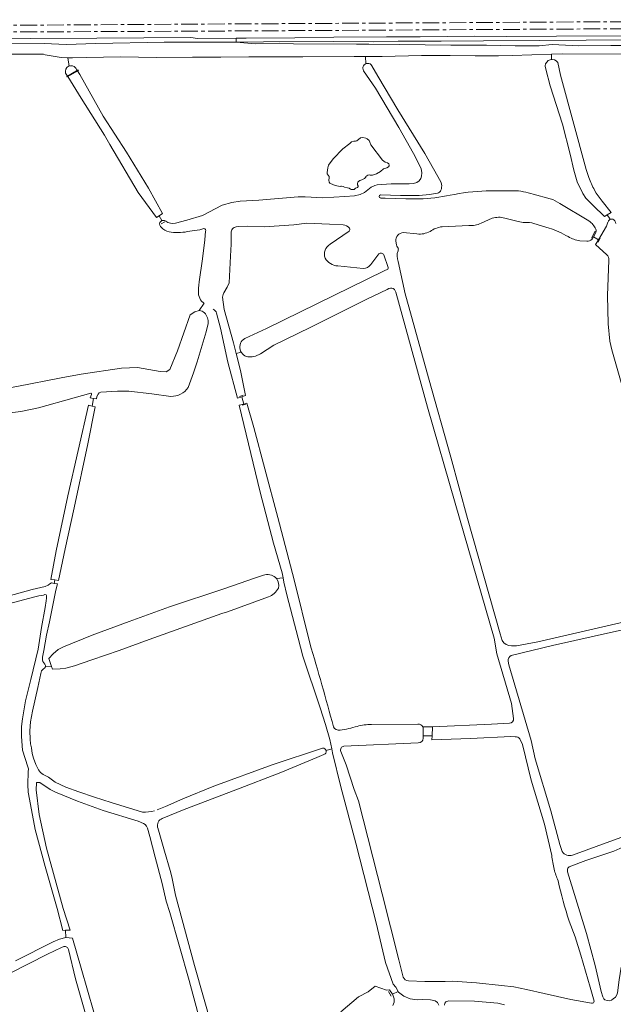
# Model space of a CAD drawing. Header units: metres. Extents: x 209813 to 223847, y 571801 to 587119.
# Tile 550 of 656: x 215112 to 215466, y 585274 to 585862. Entities that reach past the tile are written whole.
import ezdxf

# ---------------------------------------------------------------- set-up
doc = ezdxf.new("R2010")
doc.units = ezdxf.units.M
doc.linetypes.add('AM-AS', pattern=[16, 10, -2, 2, -2])
for name, color, linetype, lineweight in [('B-RO-AM-AS_SPOOR-G', 8, 'AM-AS', 0), ('B-RO-GK-BESCHOEIING-G', 8, 'GK-BESCHOEIING', 0), ('B-RO-GR-GRAS-GV', 8, 'Continuous', 0), ('B-RO-GR-RIET-GV', 8, 'Continuous', 0), ('B-RO-GW-TALUD_KRUIN-G', 8, 'Continuous', 0), ('B-RO-KW-KUNSTWERK_STUW-GV', 8, 'Continuous', 0), ('B-RO-VH-ONVERHARD-GV', 8, 'Continuous', 0), ('B-RO-VH-VERHARDING_HALFVERHARDING-GV', 8, 'Continuous', 0)]:
    doc.layers.add(name, color=color, linetype=linetype, lineweight=lineweight)
doc.linetypes.add('GK-BESCHOEIING', pattern='A,30,-5,[1,NLCS.shx,S=1,R=0,X=0,Y=0],-5', length=40)

msp = doc.modelspace()

# ---------------------------------------------------------------- linework, layer by layer
at = {"layer": 'B-RO-AM-AS_SPOOR-G', "flags": 128}
for points in [[(213304.048, 585848.332), (213310.981, 585848.37), (213413.081, 585849.117), (213518.575, 585849.635), (213615.021, 585850.01), (213740.279, 585850.819), (213960.079, 585851.998), (214010.98, 585852.193), (214210.941, 585853.522), (214414.327, 585854.443), (214610.856, 585855.734), (214697.236, 585856.125), (214772.532, 585856.619), (214926.514, 585857.284), (215011.75, 585857.888), (215397.634, 585860.164), (215803.555, 585862.346), (215902.476, 585862.758), (216119.608, 585864.071), (216159.519, 585864.182), (216286.886, 585865.197), (216687.331, 585867.023), (216761.329, 585867.481)], [(213304.075, 585844.307), (213638.605, 585846.143), (213757.034, 585846.925), (213903.907, 585847.779), (213965.765, 585848.014), (214124.022, 585848.893), (214171.521, 585849.069), (214280.756, 585849.714), (214367.487, 585850.116), (214425.824, 585850.6), (214610.37, 585851.597), (214750.18, 585852.482), (215093.525, 585854.385), (215214.408, 585854.901), (215322.886, 585855.505), (215600.987, 585857.132), (216166.326, 585860.25), (216250.869, 585860.882), (216575.959, 585862.509), (216649.075, 585862.766), (216761.488, 585863.541)]]:
    msp.add_lwpolyline(points, dxfattribs=at)
at = {"layer": 'B-RO-GK-BESCHOEIING-G', "flags": 128}
for points in [[(215198.276, 585741.137), (215196.179, 585740.029)], [(215452.857, 585731.475), (215454.999, 585735.556)], [(215458.063, 585731.432), (215456.785, 585728.947)], [(215154.724, 585636.035), (215155.701, 585635.844)], [(215242.836, 585636.998), (215245.061, 585637.696)], [(215246.577, 585632.335), (215244.36, 585631.876)], [(215331.745, 585282.077), (215333.221, 585279.201)], [(215336.164, 585284.559), (215337.497, 585282.028)], [(215337.497, 585282.028), (215337.679, 585281.684)]]:
    msp.add_lwpolyline(points, dxfattribs=at)
at = {"layer": 'B-RO-GR-GRAS-GV', "flags": 128}
for points in [[(215240.915, 585848.416), (215240.861, 585850.679), (215217.683, 585850.468), (215213.799, 585851.089), (215157.699, 585850.839), (215118.09, 585850.573), (215054.635, 585850.371), (215054.437, 585847.294), (215056.133, 585841.278), (215057.39, 585841.711), (215057.046, 585841.896), (215056.288, 585843.526), (215056.288, 585845.439), (215057.597, 585846.968), (215059.918, 585847.258), (215071.063, 585847.037), (215087.256, 585847.359), (215126.245, 585847.63), (215139.471, 585846.934), (215157.143, 585847.6), (215197.858, 585848.277)], [(215330.687, 585773.36), (215328.791, 585772.788), (215326.856, 585771.285), (215324.499, 585769.782), (215322.253, 585769.106), (215321.393, 585768.936), (215320.847, 585769.062), (215320.156, 585769.12), (215319.439, 585768.986), (215318.239, 585768.15), (215318.144, 585767.996), (215318.11, 585767.764), (215318.011, 585767.577), (215317.694, 585767.289), (215317.333, 585767.044), (215315.891, 585766.296), (215314.615, 585765.752), (215313.838, 585765.297), (215313.519, 585764.906), (215313.194, 585764.029), (215313.194, 585763.544), (215313.289, 585763.184), (215313.524, 585762.689), (215313.521, 585762.21), (215313.284, 585761.732), (215312.126, 585761.179), (215311.194, 585760.512), (215310.592, 585760.37), (215309.533, 585760.44), (215309.077, 585760.629), (215308.3, 585761.192), (215307.232, 585761.542), (215305.47, 585761.756), (215304.601, 585762.179), (215303.732, 585762.409), (215303.296, 585762.444), (215302.859, 585762.33), (215300.854, 585762.636), (215298.849, 585763.29), (215296.789, 585764.243), (215296.226, 585764.787), (215296.097, 585766.007), (215296.284, 585767.474), (215296.264, 585768.208), (215295.138, 585769.728), (215295.029, 585770.515), (215295.423, 585773.482), (215295.961, 585774.925), (215298.666, 585778.717), (215304.473, 585784.652), (215308.675, 585787.95), (215309.588, 585788.805), (215310.948, 585789.349), (215312.055, 585789.31), (215312.793, 585789.446), (215315.007, 585791.195), (215316.482, 585791.545), (215318.116, 585791.041), (215319.017, 585790.628), (215320.12, 585789.645), (215320.637, 585788.642), (215321.192, 585787.054), (215328.148, 585777.888), (215329.712, 585776.8), (215331.173, 585776.29), (215331.853, 585775.712), (215332.057, 585775.032), (215332.075, 585774.482), (215331.743, 585773.932)]]:
    msp.add_lwpolyline(points, close=True, dxfattribs=at)
for points in [[(215517.173, 585852.273), (215431.887, 585851.998), (215402.132, 585851.798), (215382.82, 585851.859), (215350.682, 585851.447), (215330.443, 585851.46), (215299.048, 585851.33), (215275.81, 585850.996), (215240.861, 585850.679)], [(215240.915, 585848.416), (215257.157, 585848.58), (215298.944, 585848.715), (215322.935, 585848.55), (215337.528, 585848.901), (215363.118, 585848.92), (215388.377, 585849.226), (215421.829, 585849.255), (215477.5, 585849.679)], [(215141.271, 585834.118), (215140.439, 585839.016), (215136.493, 585839.186), (215126.866, 585840.897), (215125.805, 585841.157), (215068.338, 585841.145), (215058.316, 585841.211)], [(215318.029, 585839.775), (215312.596, 585839.841), (215312.133, 585839.895), (215311.293, 585839.897), (215280.527, 585839.512), (215248.347, 585839.677), (215231.713, 585839.423), (215214.833, 585839.388), (215193.38, 585839.192), (215171.749, 585839.564), (215151.623, 585839.212), (215143.139, 585839.02), (215142.519, 585838.984), (215140.439, 585839.016)], [(215428.878, 585841.143), (215405.585, 585840.424), (215397.392, 585840.122), (215383.437, 585840.187), (215368.509, 585840.386), (215351.322, 585840.308), (215327.914, 585839.878), (215320.526, 585839.857), (215320.168, 585839.829), (215319.917, 585839.752), (215318.029, 585839.775), (215318.122, 585835.472)], [(215560.536, 585837.381), (215560.452, 585841.399), (215557.529, 585841.424), (215507.595, 585841.141), (215435.362, 585841.343), (215428.878, 585841.143), (215429.058, 585838.052)], [(215145.124, 585832.934), (215145.986, 585831.501), (215146.532, 585831.82), (215146.69, 585831.549), (215146.147, 585831.233), (215147.486, 585829.007), (215161.432, 585804.277), (215175.413, 585782.716), (215188.467, 585761.237), (215196.897, 585746.059), (215194.977, 585744.82), (215196.559, 585741.887)], [(215321.751, 585834.294), (215325.327, 585828.105), (215337.354, 585807.903), (215353.492, 585781.905), (215361.104, 585768.215), (215363.046, 585764.554), (215363.412, 585763.6)], [(215462.204, 585745.354), (215460.571, 585744.324), (215453.883, 585750.818), (215449.543, 585755.297), (215447.639, 585758.002), (215444.206, 585765), (215442.297, 585771.949), (215440.159, 585781.498), (215435.564, 585799.427), (215428.239, 585822.236), (215425.499, 585832.318), (215425.216, 585834.02)], [(215432.702, 585836.201), (215434.376, 585828.622), (215449.617, 585772.396), (215451.314, 585767.54)], [(215194.977, 585744.82), (215193.239, 585743.698), (215182.299, 585758.707), (215165.542, 585787.39), (215162.329, 585792.925), (215148.285, 585814.964), (215140.301, 585827.822), (215139.947, 585827.615), (215139.759, 585827.868), (215140.136, 585828.088), (215139.05, 585829.837)], [(215204.67, 585740.429), (215211.363, 585742.245), (215220.706, 585744.865), (215232.494, 585751.026), (215238.22, 585752.745), (215243.176, 585753.472), (215254.352, 585754.039), (215277.771, 585756.107), (215281.925, 585756.17), (215292.453, 585755.416), (215305.569, 585756.208), (215311.454, 585756.703), (215314.886, 585757.417), (215317.357, 585758.722), (215321.457, 585761.833), (215323.632, 585762.807), (215324.973, 585763.296), (215333.398, 585763.931), (215344.04, 585763.806), (215346.669, 585764.036), (215348.547, 585764.678), (215349.945, 585765.586), (215351.039, 585767.089), (215351.447, 585768.468), (215351.61, 585770.442), (215351.112, 585773.009), (215346.557, 585781.94), (215337.916, 585797.386), (215323.919, 585820.95), (215316.873, 585831.296)], [(215360.854, 585758.229), (215356.133, 585757.472), (215349.923, 585756.977), (215338.827, 585756.909), (215326.967, 585757.247)], [(215390.083, 585759.569), (215406.252, 585759.764)], [(215418, 585757.653), (215428.233, 585754.922)], [(215454.616, 585760.115), (215455.678, 585758.275), (215459.142, 585753.424)], [(215326.96, 585755.342), (215329.79, 585755.233), (215342.086, 585754.96), (215350.113, 585754.834)], [(215433.878, 585752.054), (215451.336, 585741.68)], [(215459.142, 585753.424), (215464.556, 585746.837), (215462.204, 585745.354), (215464.04, 585742.671)], [(215304.587, 585739.295), (215296.566, 585739.85), (215283.035, 585740.404), (215275.23, 585739.346), (215257.635, 585738.155), (215247.581, 585738.684), (215242.422, 585738.42), (215240.771, 585738.11)], [(215379.622, 585738.943), (215363.758, 585738.282)], [(215393.625, 585743.295), (215386.919, 585740.396)], [(215409.006, 585741.412), (215401.123, 585743.392)], [(215427.582, 585737.447), (215418.52, 585740.254)], [(215196.033, 585738.006), (215195.607, 585738.449)], [(215221.515, 585737.099), (215219.188, 585736.483), (215211.678, 585735.336)], [(215218.821, 585705.384), (215220.7, 585719.187), (215222.075, 585730.527), (215222.603, 585735.554)], [(215237.924, 585734.583), (215237.792, 585727.837), (215237.527, 585720.693), (215236.601, 585704.818), (215235.556, 585702.228), (215233.52, 585698.894), (215233.021, 585697.754), (215232.818, 585696.975), (215232.734, 585696.197), (215233.689, 585688.792), (215239.227, 585668.927), (215240.856, 585662.559)], [(215296.856, 585727.749), (215308.219, 585735.512)], [(215348.714, 585733.922), (215340.538, 585734.761)], [(215455.277, 585734.446), (215454.036, 585732.274), (215457.017, 585730.361), (215461.724, 585738.534)], [(215336.116, 585729.613), (215336.401, 585727.44)], [(215449.967, 585729.587), (215445.848, 585729.789)], [(215454.036, 585732.274), (215453.164, 585730.747)], [(215461.998, 585721.453), (215455.194, 585727.587), (215457.017, 585730.361)], [(215325.885, 585722.053), (215321.143, 585715.673)], [(215331.537, 585713.976), (215328.945, 585721.459)], [(215337.478, 585717.477), (215341.659, 585698.258), (215343.78, 585690.519), (215355.605, 585648.123), (215368.9, 585600.762), (215378.943, 585564.233), (215398.428, 585495.32), (215399.606, 585491.324)], [(215405.051, 585488.269), (215408.139, 585488.19), (215420.774, 585490.573), (215495.704, 585507.956), (215514.21, 585512.129), (215514.689, 585510.139), (215518.2, 585510.822), (215517.103, 585516.966), (215515.151, 585527.244), (215506.679, 585549.509), (215488.82, 585588.8), (215484.19, 585600.177), (215471.823, 585641.045), (215465.01, 585664.792), (215463.795, 585669.881), (215462.684, 585680.359), (215462.446, 585697.186), (215463.239, 585718.379)], [(215245.934, 585671.514), (215258.958, 585677.566), (215329.165, 585712.028), (215331.257, 585712.998)], [(215316.65, 585713.398), (215301.498, 585714.856)], [(215330.843, 585700.803), (215318.756, 585695.022), (215285.022, 585678.221), (215263.292, 585667.563), (215255.411, 585662.433), (215252.393, 585661.043), (215250.438, 585660.663), (215248.662, 585660.558)], [(215331.968, 585701.311), (215330.843, 585700.803)], [(215406.348, 585444.857), (215405.191, 585453.879), (215396.411, 585483.488), (215394.692, 585492.88), (215371.541, 585573.313), (215355.004, 585630.596), (215336.045, 585699.242), (215335.286, 585700.711)], [(215221.728, 585692.55), (215218.816, 585688.327)], [(215099.871, 585642.104), (215103.258, 585641.787), (215109.925, 585642.951), (215136.489, 585648.137), (215148.343, 585650.253), (215172.473, 585653.958), (215181.998, 585654.169), (215195.545, 585651.841), (215199.143, 585651.629), (215201.26, 585653.005), (215205.916, 585664.223), (215213.325, 585685.708), (215216.076, 585687.507), (215218.816, 585688.327)], [(215244.245, 585636.816), (215241.667, 585636.048), (215235.88, 585657.482), (215231.385, 585677.803), (215229.193, 585686.663)], [(215224.178, 585680.568), (215222.912, 585675.569), (215217.652, 585657.74), (215215.33, 585651.158), (215212.093, 585642.247)], [(215243.816, 585663.422), (215240.856, 585662.559), (215243.453, 585652.4), (215246.461, 585637.475), (215244.245, 585636.816), (215245.368, 585632.486), (215247.251, 585632.973), (215251.431, 585618.418), (215257.963, 585593.779), (215265.665, 585564.845), (215275.407, 585527.497), (215284.702, 585489.847)], [(215201.93, 585637.065), (215190.503, 585638.505), (215176.81, 585640.079), (215169.965, 585640.115), (215160.164, 585639.649), (215159.032, 585639.161), (215158.499, 585638.41), (215157.793, 585636.999), (215157.446, 585635.532), (215155.701, 585635.844), (215154.963, 585631.285), (215156.652, 585630.892), (215152.343, 585608.798), (215144.185, 585570.591), (215138.807, 585546.18), (215134.861, 585527.228), (215132.682, 585527.499), (215132.235, 585525.477), (215134.28, 585525.13), (215133.148, 585521.33), (215129.356, 585502.503), (215127.619, 585494.571), (215126.048, 585485.385), (215125.33, 585481.371), (215125.241, 585479.828), (215125.485, 585478.794), (215126.037, 585478.012), (215126.739, 585477.224), (215127.136, 585476.418), (215127.029, 585475.6)], [(215154.167, 585638.898), (215144.092, 585636.093), (215122.82, 585630.107), (215112.272, 585628.116), (215095.806, 585626.054), (215078.655, 585622.527), (215054.123, 585617.402), (215028.873, 585613.054), (215002.218, 585608.942), (214999.648, 585608.698), (214987.877, 585608.494)], [(215155.701, 585635.844), (215153.809, 585636.203), (215154.434, 585638.206), (215154.486, 585638.557)], [(215132.682, 585527.499), (215130.343, 585527.79), (215133.466, 585544.943), (215140.333, 585577.645), (215152.669, 585631.817), (215154.963, 585631.285)], [(215268.91, 585528.731), (215268.348, 585531.746), (215263.007, 585549.489), (215255.144, 585579.917), (215242.717, 585631.801), (215245.368, 585632.486)], [(214987.877, 585608.494), (214987.295, 585606.353), (214986.862, 585602.016), (214987.274, 585596.92), (214988.241, 585590.706), (214990.966, 585579.409), (214993.951, 585567.559), (215003.249, 585532.96), (215011.162, 585502.279), (215013.446, 585492.609), (215014.237, 585491.894), (215021.064, 585493.786), (215021.462, 585494.405), (215023.964, 585495.505), (215027.025, 585496.258), (215043.983, 585500.824), (215083.1, 585511.899), (215119.122, 585521.746), (215126.921, 585523.6), (215128.609, 585524.355), (215129.581, 585525.126), (215130.569, 585525.759), (215132.235, 585525.477)], [(215130.654, 585475.902), (215129.152, 585480.685), (215131.671, 585483.515), (215134.61, 585486.019), (215137.857, 585487.54), (215154.958, 585494.67), (215176.955, 585502.765), (215201.099, 585511.415), (215233.446, 585522.223), (215252.408, 585528.778), (215257.067, 585530.351)], [(215297.824, 585426.831), (215296.726, 585432.28), (215294.174, 585441.197), (215290.956, 585451.246), (215280.518, 585482.131), (215277.744, 585492.781), (215271.143, 585518.555), (215269.229, 585526.163), (215268.91, 585528.731), (215264.893, 585528.327)], [(215109.093, 585300.236), (215131.67, 585311.605), (215135.515, 585313.281), (215139.288, 585314.24), (215138.927, 585318.502), (215137.404, 585318.427), (215133.953, 585331.433), (215126.939, 585356.517), (215120.875, 585378.709), (215119.253, 585387.245), (215116.783, 585400.946), (215116.448, 585405.547), (215116.777, 585413.112), (215116.853, 585414.786), (215116.544, 585416.129), (215113.386, 585426.028), (215112.694, 585434.153), (215112.678, 585440.012), (215113.299, 585444.591), (215115.157, 585455.426), (215118.224, 585468.214), (215122.599, 585486.25), (215124.691, 585499.234), (215126.867, 585510.995), (215127.535, 585515.076), (215127.671, 585516.582), (215127.696, 585517.827), (215127.676, 585518.22), (215127.393, 585518.592), (215126.76, 585518.747), (215125.908, 585518.531), (215123.134, 585518.125), (215120.614, 585517.472), (215066.659, 585503.229)], [(215260.081, 585517.363), (215235.647, 585508.449), (215232.338, 585507.418), (215210.518, 585499.683), (215188.847, 585492.038), (215171.053, 585485.5), (215154.717, 585479.811), (215144.343, 585476.292), (215139.183, 585474.846), (215135.778, 585474.43), (215131.146, 585474.334), (215130.654, 585475.902), (215127.029, 585475.6), (215126.427, 585474.992), (215125.875, 585474.588), (215124.699, 585473.34), (215124.403, 585472.529), (215124.318, 585471.702), (215122.449, 585463.347), (215119.243, 585449.266), (215118.118, 585442.823), (215117.801, 585437.484), (215117.915, 585432.624), (215118.184, 585429.744), (215118.742, 585427.394), (215119.166, 585423.933), (215119.899, 585421.24), (215121.268, 585417.397), (215122.799, 585414.248), (215124.045, 585412.67), (215125.649, 585411.445), (215128.775, 585409.803), (215132.922, 585406.897), (215139.294, 585403.924), (215147.044, 585401.031), (215156.322, 585397.885), (215166.155, 585394.668), (215184.996, 585389.056)], [(215545.844, 585399.864), (215539.693, 585419.789), (215531.041, 585450.427), (215520.484, 585487.416), (215515.325, 585507.498), (215467.779, 585496.941), (215429.6, 585488.369), (215404.914, 585482.495)], [(215403.147, 585479.107), (215403.525, 585476.929), (215416.741, 585431.774), (215419.281, 585420.821), (215428.568, 585389.706), (215434.041, 585369.661), (215435.346, 585365.482)], [(215321.61, 585441.267), (215349.284, 585441.509)], [(215352.196, 585439.857), (215357.954, 585439.986), (215393.096, 585441.43), (215403.91, 585442.059)], [(215407.357, 585433.999), (215404.756, 585434.038), (215380.667, 585432.992), (215357.567, 585432.211), (215357.68, 585434.488), (215352.427, 585434.536), (215352.422, 585433.085)], [(215349.511, 585430.318), (215305.111, 585428.359)], [(215429.111, 585363.177), (215424.809, 585381.766), (215416.8, 585407.978), (215411.699, 585429.31), (215410.058, 585432.735)], [(215193.705, 585390.341), (215198.615, 585392.365), (215208.921, 585396.961), (215227.455, 585404.461), (215262.209, 585417.141), (215292.245, 585427.177)], [(215293.215, 585423.332), (215288.987, 585421.597), (215267.476, 585412.579), (215240.594, 585402.383), (215209.869, 585390.482), (215196.757, 585385.234)], [(215334.551, 585286.39), (215329.931, 585299.244), (215324.443, 585323.044), (215312.148, 585370.572), (215303.376, 585404.054), (215298.313, 585424.341), (215297.824, 585426.831), (215294.487, 585425.797)], [(215303.36, 585425.234), (215306.521, 585417.19), (215311.331, 585402.461), (215313.732, 585395.671)], [(215231.269, 585219.674), (215212.727, 585288.593), (215201.3, 585329.028), (215199.098, 585335.949), (215196.662, 585346.401), (215192.418, 585362.041), (215189.228, 585374.486), (215187.829, 585379.532), (215187.382, 585380.617), (215186.551, 585381.634), (215185.632, 585382.291), (215182.276, 585383.674), (215161.54, 585389.981), (215146.148, 585395.572), (215133.047, 585400.897), (215129.903, 585402.456), (215123.617, 585406.616), (215123.114, 585406.751), (215122.052, 585406.751), (215121.813, 585406.708), (215121.634, 585406.622), (215121.611, 585406.46), (215121.578, 585402.387), (215123.238, 585387.657), (215127.629, 585367.414), (215137.54, 585331.491), (215141.737, 585318.641), (215138.927, 585318.502)], [(215441.536, 585363.346), (215463.685, 585371.495), (215497.703, 585383.832), (215531.786, 585396.521), (215543.273, 585400.528)], [(215313.732, 585395.671), (215328.009, 585340.25), (215337.86, 585300.955), (215340.566, 585290.619)], [(215544.83, 585394.919), (215519.716, 585385.595), (215508.614, 585381.056), (215476.944, 585370.499), (215466.069, 585365.737), (215449.401, 585360.181), (215440.545, 585356.831)], [(215194.051, 585379.568), (215198.049, 585365.697), (215201.454, 585354.237), (215202.522, 585350.329), (215204.64, 585339.473), (215215.89, 585297.462), (215231.268, 585243.638)], [(215438.606, 585353.354), (215443.4, 585337.3), (215449.877, 585316.604), (215455.108, 585297.414), (215458.608, 585281.996)], [(215454.375, 585276.276), (215451.953, 585284.664), (215446.413, 585303.614), (215443.02, 585314.589), (215439.465, 585323.951)], [(215139.288, 585314.24), (215143.158, 585313.726), (215148.337, 585295.979), (215159.776, 585256.593)], [(215138.057, 585308.818), (215136.629, 585308.324), (215128.23, 585304.246), (215105.575, 585292.757), (215080.785, 585280.693), (215074.713, 585277.823), (215070.111, 585275.447), (215069.721, 585274.707), (215072.213, 585265.212), (215072.969, 585261.689), (215091.313, 585193.195), (215101.244, 585153.422), (215110.509, 585120.578), (215110.865, 585119.417), (215108.697, 585118.873), (215110.978, 585110.968), (215113.911, 585111.902), (215114.508, 585111.022), (215115.34, 585110.444), (215116.874, 585110.697), (215121.822, 585113.562), (215142.402, 585124.944), (215142.978, 585123.53)], [(215183.513, 585149.439), (215183.657, 585150.795), (215183.468, 585153.502), (215177.064, 585177.33), (215168.178, 585209.415), (215157.493, 585245.543), (215145.046, 585289.538), (215140.706, 585307.016)], [(215465.849, 585277.531), (215467.07, 585278.679), (215467.951, 585279.964), (215468.282, 585281.254), (215469.42, 585289.048), (215470.583, 585296.589)], [(215343.612, 585288.299), (215353.493, 585288.053), (215365.574, 585287.954), (215369.988, 585288.176), (215384.226, 585287.132), (215399.214, 585285.638), (215406.45, 585284.802), (215414.154, 585283.225), (215424.679, 585280.763), (215440.434, 585277.174), (215452.827, 585275.055)], [(215303.295, 585269.908), (215313.746, 585278.904), (215319.501, 585281.881), (215323.734, 585285.254), (215330.614, 585282.873), (215332.267, 585282.939), (215334.09, 585280.475), (215337.497, 585282.028), (215336.164, 585284.559), (215334.551, 585286.39)], [(215361.83, 585273.908), (215360.978, 585275.486), (215359.653, 585276.473), (215356.776, 585277.029), (215352.199, 585277.164), (215348.857, 585277.005), (215344.7, 585277.664), (215340.82, 585279.189), (215337.679, 585281.684), (215337.497, 585282.028)], [(215458.608, 585281.996), (215459.599, 585278.848), (215460.155, 585277.668), (215460.798, 585276.944)], [(215334.09, 585280.475), (215334.531, 585279.485), (215335.105, 585277.682)], [(215400.908, 585274.073), (215397.034, 585275.001), (215382.963, 585276.212), (215367.735, 585276.439), (215365.869, 585275.811), (215365.349, 585274.975), (215365.172, 585273.911)]]:
    msp.add_lwpolyline(points, dxfattribs=at)
at = {"layer": 'B-RO-GR-GRAS-GV'}
for points in [[(215363.412, 585763.6, -0.1202586), (215363.022, 585760.04)], [(215451.314, 585767.54, 0.0452065), (215454.616, 585760.115)], [(215326.967, 585757.247, 0.8173249), (215326.945, 585755.395)], [(215350.113, 585754.834, 0.0371327), (215368.509, 585757.021)], [(215363.022, 585760.04, -0.2289803), (215360.854, 585758.229)], [(215368.509, 585757.021, -0.0448995), (215390.083, 585759.569)], [(215406.252, 585759.764, -0.0784038), (215418, 585757.653)], [(215428.233, 585754.922, -0.095134), (215433.878, 585752.054)], [(215198.82, 585741.531, 0.2397171), (215204.67, 585740.429)], [(215308.371, 585737.361, 0.2515345), (215304.587, 585739.295)], [(215386.919, 585740.396, -0.1484001), (215379.622, 585738.943)], [(215401.123, 585743.392, 0.147102), (215393.625, 585743.295)], [(215413.171, 585740.679, -0.0764619), (215409.006, 585741.412)], [(215418.52, 585740.254, 0.0858183), (215413.171, 585740.679)], [(215451.336, 585741.68, -0.1325261), (215455.392, 585736.79)], [(215461.724, 585738.534, 0.0987625), (215462.518, 585741.064)], [(215200.777, 585735.288, -0.1540384), (215196.033, 585738.006)], [(215211.678, 585735.336, -0.0994413), (215200.777, 585735.288)], [(215222.603, 585735.554, 0.5259272), (215221.515, 585737.099)], [(215240.771, 585738.11, 0.4192186), (215237.924, 585734.583)], [(215308.219, 585735.512, 0.3452543), (215308.371, 585737.361)], [(215340.538, 585734.761, 0.4290689), (215336.116, 585729.613)], [(215356.482, 585735.479, -0.1532538), (215348.714, 585733.922)], [(215363.758, 585738.282, 0.1104852), (215356.482, 585735.479)], [(215438.972, 585732.348, 0.0472645), (215427.582, 585737.447)], [(215455.392, 585736.79, -0.229898), (215455.277, 585734.446)], [(215293.904, 585719.571, -0.3649756), (215296.856, 585727.749)], [(215336.401, 585727.44, 0.0851402), (215337.146, 585726.045)], [(215445.848, 585729.789, -0.082252), (215438.972, 585732.348)], [(215453.164, 585730.747, -0.2149868), (215449.967, 585729.587)], [(215328.945, 585721.459, 0.460295), (215325.885, 585722.053)], [(215337.394, 585723.905, 0.1776543), (215337.478, 585717.477)], [(215337.146, 585726.045, -0.2942322), (215337.394, 585723.905)], [(215463.239, 585718.379, 0.2921217), (215461.998, 585721.453)], [(215301.498, 585714.856, -0.2518519), (215293.904, 585719.571)], [(215321.143, 585715.673, -0.2387931), (215316.65, 585713.398)], [(215331.257, 585712.998, 0.3826634), (215331.537, 585713.976)], [(215218.405, 585697.608, -0.0472861), (215218.821, 585705.384)], [(215335.286, 585700.711, 0.3691998), (215331.968, 585701.311)], [(215220.228, 585693.767, -0.1168648), (215218.405, 585697.608)], [(215221.728, 585692.55, -0.0133581), (215220.228, 585693.767)], [(215218.816, 585688.327, -0.1396744), (215221.906, 585686.916)], [(215221.906, 585686.916, -0.2146822), (215224.178, 585680.568)], [(215229.193, 585686.663, 0.1675461), (215227.11, 585689.128)], [(215212.093, 585642.247, -0.2588612), (215201.93, 585637.065)], [(215154.486, 585638.557, 0.4489518), (215154.167, 585638.898)], [(215257.067, 585530.351, -0.2852461), (215264.338, 585528.9)], [(215264.338, 585528.9, -0.0353683), (215264.893, 585528.327)], [(215264.893, 585528.327, -0.2597021), (215266.001, 585522.671)], [(215266.001, 585522.671, -0.1884413), (215260.081, 585517.363)], [(215284.702, 585489.847, -0.0089361), (215298.847, 585439.901)], [(215399.606, 585491.324, 0.2711595), (215405.051, 585488.269)], [(215404.914, 585482.495, 0.3448572), (215403.147, 585479.107)], [(215298.847, 585439.901, 0.3245463), (215302.831, 585437.811)], [(215302.831, 585437.811, 0.0297971), (215313.034, 585440.191)], [(215313.034, 585440.191, -0.0623388), (215321.61, 585441.267)], [(215349.284, 585441.509, -0.3272066), (215352.196, 585439.857)], [(215403.91, 585442.059, 0.4128243), (215406.348, 585444.857)], [(215410.058, 585432.735, 0.2365935), (215407.357, 585433.999)], [(215305.111, 585428.359, 0.5384994), (215303.36, 585425.234)], [(215352.422, 585433.085, -0.4099813), (215349.511, 585430.318)], [(215184.996, 585389.056, 0.0748305), (215192.149, 585389.867)], [(215196.757, 585385.234, 0.381226), (215193.987, 585379.782)], [(215430.611, 585354.909, -0.0217567), (215429.111, 585363.177)], [(215435.346, 585365.482, 0.3533332), (215441.536, 585363.346)], [(215432.877, 585348.112, -0.0508011), (215430.611, 585354.909)], [(215440.545, 585356.831, 0.4512039), (215438.606, 585353.354)], [(215439.465, 585323.951, -0.0185511), (215432.877, 585348.112)], [(215140.706, 585307.016, 0.434415), (215138.057, 585308.818)], [(215340.566, 585290.619, 0.3232299), (215343.612, 585288.299)], [(215335.105, 585277.682, -0.1783737), (215334.309, 585273.724)], [(215452.827, 585275.055, 0.5577354), (215454.375, 585276.276)], [(215460.798, 585276.944, 0.2831901), (215465.849, 585277.531)]]:
    msp.add_lwpolyline(points, format="xyb", dxfattribs=at)
for centre, radius, start, end in [((215142.37, 585830.832), 3.465, 37.352997, 194.80565), ((215319.277, 585832.852), 2.863, 30.233636, 211.994384), ((215429.287, 585833.99), 4.068, 32.917295, 177.616916), ((215197.39, 585739.807), 2.24, 50.324603, 217.723962), ((215464.9, 585740.385), 2.396, 356.42494, 155.662016), ((215248.859, 585666.425), 5.87, 119.892155, 269.290164), ((215292.584, 585425.218), 1.989, 288.496, 98.366236)]:
    msp.add_arc(centre, radius, start, end, dxfattribs=at)
at = {"layer": 'B-RO-GR-RIET-GV', "flags": 128}
msp.add_lwpolyline([(215477.5, 585849.679), (215421.829, 585849.255), (215388.377, 585849.226), (215363.118, 585848.92), (215337.528, 585848.901), (215322.935, 585848.55), (215298.944, 585848.715), (215257.157, 585848.58), (215240.915, 585848.416), (215252.425, 585847.274), (215266.91, 585847.665), (215275.104, 585847.435), (215312.55, 585847.106), (215320.023, 585847.226), (215338.294, 585846.925), (215368.856, 585846.656), (215390.096, 585846.556), (215407.236, 585846.235), (215421.632, 585846.255), (215429.437, 585846.871), (215445.32, 585846.247), (215464.274, 585846.448), (215494.625, 585846.287)], dxfattribs=at)
at = {"layer": 'B-RO-GW-TALUD_KRUIN-G', "flags": 128}
msp.add_lwpolyline([(215517.173, 585852.273), (215431.887, 585851.998), (215402.132, 585851.798), (215382.82, 585851.859), (215350.682, 585851.447), (215330.443, 585851.46), (215299.048, 585851.33), (215275.81, 585850.996), (215240.861, 585850.679)], dxfattribs=at)
at = {"layer": 'B-RO-KW-KUNSTWERK_STUW-GV', "flags": 128}
msp.add_lwpolyline([(215139.947, 585827.615), (215146.69, 585831.549), (215146.532, 585831.82), (215139.759, 585827.868)], close=True, dxfattribs=at)
at = {"layer": 'B-RO-VH-ONVERHARD-GV', "flags": 128}
for points in [[(215352.427, 585434.536), (215357.68, 585434.488), (215357.954, 585439.986), (215352.196, 585439.857)], [(215352.444, 585438.687), (215352.427, 585434.536)]]:
    msp.add_lwpolyline(points, dxfattribs=at)
at = {"layer": 'B-RO-VH-ONVERHARD-GV'}
msp.add_lwpolyline([(215352.196, 585439.857, -0.1068777), (215352.444, 585438.687)], format="xyb", dxfattribs=at)
at = {"layer": 'B-RO-VH-VERHARDING_HALFVERHARDING-GV', "flags": 128}
msp.add_lwpolyline([(215011.098, 585850.232), (215118.09, 585850.573), (215157.699, 585850.839), (215213.799, 585851.089), (215217.683, 585850.468), (215275.81, 585850.996), (215299.048, 585851.33), (215330.443, 585851.46), (215350.682, 585851.447), (215382.82, 585851.859), (215402.132, 585851.798), (215431.887, 585851.998), (215517.173, 585852.273)], dxfattribs=at)

doc.saveas('drawing.dxf')
